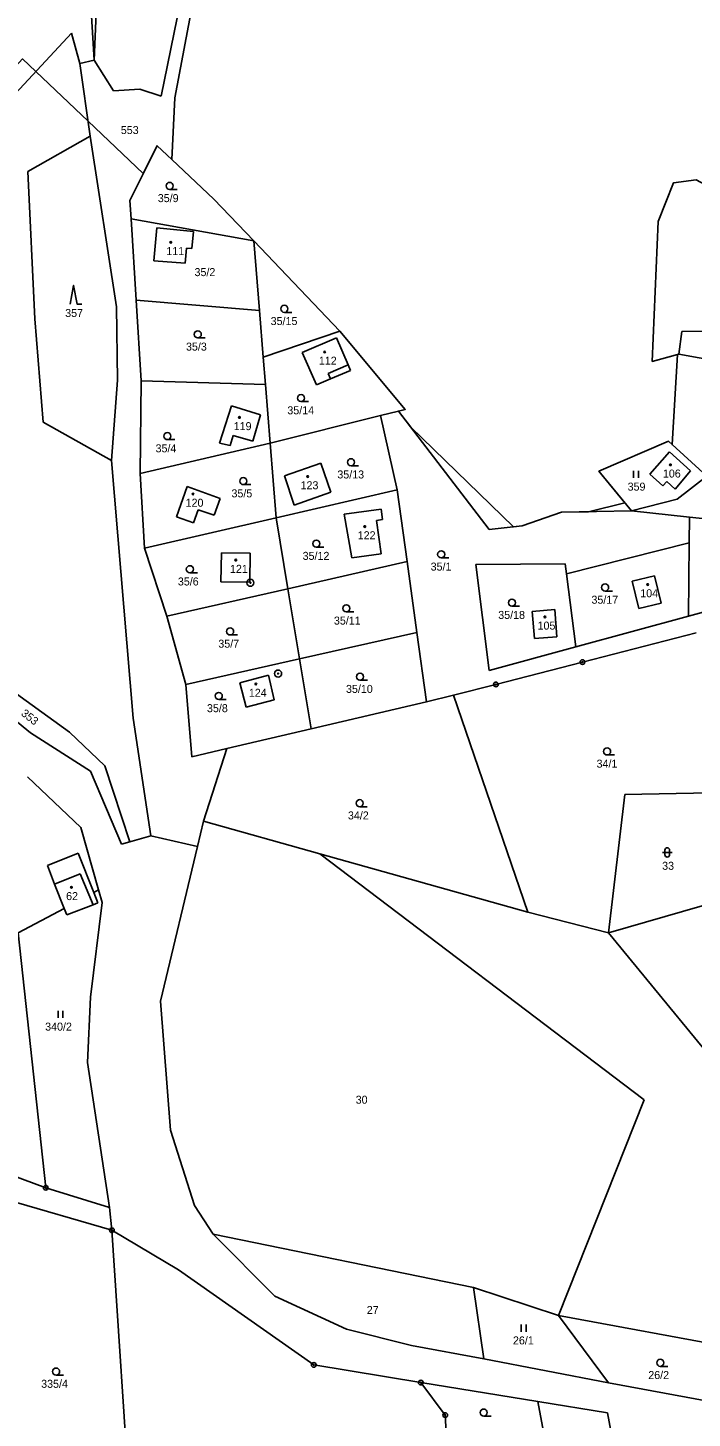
# Model space of a CAD drawing. Extents: x -547623 to -538651, y -1096714 to -1086522.
# Drawn here: x -545052.4 to -544911.1, y -1094754.3 to -1094458.9 of the extents above; entities that cross this region are included whole.
import ezdxf

# ---------------------------------------------------------------- set-up
doc = ezdxf.new("R2010")
doc.units = 0
for name, color, linetype in [('Vrstva 1', 7, 'Continuous'), ('Vrstva 25', 7, 'Continuous'), ('Vrstva 33', 7, 'Continuous'), ('Vrstva 52', 7, 'Continuous'), ('Vrstva 83', 7, 'Continuous'), ('Vrstva 86', 7, 'Continuous'), ('Vrstva 90', 7, 'Continuous'), ('Vrstva 92', 7, 'Continuous')]:
    doc.layers.add(name, color=color, linetype=linetype)

msp = doc.modelspace()

# ---------------------------------------------------------------- linework, layer by layer
at = {"layer": 'Vrstva 1'}
for points in [[(-545024.04, -1094473.43), (-545012.44, -1094416.84)], [(-545010.51, -1094417.51), (-545021.08, -1094473.77)], [(-545038.26, -1094465.79), (-545037.05, -1094437.19)], [(-545039.9, -1094438.63), (-545038.26, -1094465.79)], [(-545088.14, -1094508.48), (-545043.08, -1094460.06)], [(-545041.34, -1094466.47), (-545043.08, -1094460.06)], [(-545041.34, -1094466.47), (-545038.26, -1094465.79)], [(-545039.09, -1094481.94), (-545041.34, -1094466.47)], [(-545038.26, -1094465.79), (-545034.14, -1094472.28)], [(-545034.14, -1094472.28), (-545028.55, -1094471.94)], [(-545028.55, -1094471.94), (-545024.04, -1094473.43)], [(-545021.08, -1094473.77), (-545021.75, -1094486.9)], [(-545052.34, -1094489.42), (-545039.09, -1094481.94)], [(-545033.54, -1094518.22), (-545039.09, -1094481.94)], [(-545024.88, -1094483.96), (-545030.66, -1094495.59)], [(-545021.75, -1094486.9), (-545024.88, -1094483.96)], [(-545012.8, -1094495.33), (-545021.75, -1094486.9)], [(-545050.91, -1094520.77), (-545052.34, -1094489.42)], [(-544918.36, -1094500.06), (-544915.1, -1094491.86)], [(-544915.1, -1094491.86), (-544910.26, -1094491.22)], [(-545030.66, -1094495.59), (-545030.42, -1094499.47)], [(-545012.8, -1094495.33), (-545004.33, -1094504.2)], [(-545030.42, -1094499.47), (-545004.33, -1094504.2)], [(-545030.42, -1094499.47), (-545029.33, -1094516.75)], [(-545025.6, -1094508.41), (-545024.96, -1094501.4)], [(-545017.17, -1094502.17), (-545024.96, -1094501.4)], [(-545017.17, -1094502.17), (-545017.5, -1094505.8)], [(-544919.6, -1094529.8), (-544918.36, -1094500.06)], [(-545003.13, -1094518.99), (-545004.33, -1094504.2)], [(-545004.33, -1094504.2), (-544986.03, -1094523.36)], [(-545018.61, -1094505.71), (-545018.92, -1094508.89)], [(-545017.5, -1094505.8), (-545018.61, -1094505.71)], [(-545018.92, -1094508.89), (-545025.6, -1094508.41)], [(-545029.33, -1094516.75), (-545003.13, -1094518.99)], [(-545029.33, -1094516.75), (-545028.25, -1094533.94)], [(-545033.34, -1094533.79), (-545033.54, -1094518.22)], [(-545002.33, -1094528.86), (-545003.13, -1094518.99)], [(-545049.11, -1094542.69), (-545050.91, -1094520.77)], [(-544986.03, -1094523.36), (-545002.33, -1094528.86)], [(-544994.04, -1094527.86), (-544986.72, -1094524.81)], [(-544986.72, -1094524.81), (-544984.28, -1094530.53)], [(-544972.12, -1094539.99), (-544986.03, -1094523.36)], [(-544913.93, -1094528.27), (-544913.3, -1094523.43)], [(-544913.3, -1094523.43), (-544890.23, -1094523.16)], [(-545001.85, -1094534.72), (-545002.33, -1094528.86)], [(-544991.01, -1094534.74), (-544994.04, -1094527.86)], [(-544913.93, -1094528.27), (-544919.6, -1094529.8)], [(-544893.92, -1094531.88), (-544913.93, -1094528.27)], [(-544983.79, -1094531.69), (-544988.02, -1094533.48)], [(-544984.28, -1094530.53), (-544983.79, -1094531.69)], [(-545034.56, -1094550.84), (-545033.34, -1094533.79)], [(-545028.25, -1094533.94), (-545028.5, -1094553.63)], [(-545001.85, -1094534.72), (-545028.25, -1094533.94)], [(-545000.84, -1094547.13), (-545001.85, -1094534.72)], [(-544988.02, -1094533.48), (-544991.01, -1094534.74)], [(-545011.61, -1094547.15), (-545009.1, -1094539.2)], [(-545009.1, -1094539.2), (-545002.92, -1094541.15)], [(-544977.41, -1094541.3), (-544973.56, -1094540.35)], [(-544973.56, -1094540.35), (-544972.12, -1094539.99)], [(-544954.28, -1094565.48), (-544973.56, -1094540.35)], [(-545034.56, -1094550.84), (-545049.11, -1094542.69)], [(-545002.92, -1094541.15), (-545004.53, -1094546.76)], [(-545000.84, -1094547.13), (-544977.41, -1094541.3)], [(-544973.82, -1094557.04), (-544977.41, -1094541.3)], [(-545008.74, -1094545.55), (-545009.34, -1094547.68)], [(-545004.53, -1094546.76), (-545008.74, -1094545.55)], [(-545028.5, -1094553.63), (-545000.84, -1094547.13)], [(-545009.34, -1094547.68), (-545011.61, -1094547.15)], [(-545000.84, -1094547.13), (-544999.59, -1094563.01)], [(-544930.95, -1094553.11), (-544916.15, -1094546.76)], [(-544920.13, -1094553.71), (-544915.96, -1094549.02)], [(-544916.15, -1094546.76), (-544908.03, -1094554.19)], [(-544915.96, -1094549.02), (-544911.44, -1094553.06)], [(-545029.97, -1094605.56), (-545034.56, -1094550.84)], [(-544997.83, -1094554.09), (-544990.04, -1094551.4)], [(-544990.04, -1094551.4), (-544987.92, -1094557.55)], [(-545028.5, -1094553.63), (-545027.53, -1094569.49)], [(-544995.73, -1094560.33), (-544997.83, -1094554.09)], [(-544923.98, -1094561.54), (-544930.95, -1094553.11)], [(-544917.32, -1094556.21), (-544920.13, -1094553.71)], [(-544916.52, -1094555.32), (-544917.32, -1094556.21)], [(-544914.72, -1094556.91), (-544916.52, -1094555.32)], [(-544911.44, -1094553.06), (-544914.72, -1094556.91)], [(-544908.03, -1094554.19), (-544914.32, -1094559.05)], [(-545020.74, -1094562.78), (-545018.49, -1094556.36)], [(-545018.49, -1094556.36), (-545011.5, -1094558.94)], [(-544999.59, -1094563.01), (-544973.82, -1094557.04)], [(-544987.92, -1094557.55), (-544995.73, -1094560.33)], [(-544971.72, -1094572.31), (-544973.82, -1094557.04)], [(-545016.17, -1094561.29), (-545017.16, -1094564.06)], [(-545012.74, -1094562.43), (-545016.17, -1094561.29)], [(-545011.5, -1094558.94), (-545012.74, -1094562.43)], [(-544985.09, -1094562.25), (-544977.26, -1094561.16)], [(-544977.26, -1094561.16), (-544976.93, -1094563.4)], [(-544914.32, -1094559.05), (-544923.98, -1094561.54)], [(-545027.53, -1094569.49), (-544999.59, -1094563.01)], [(-545017.16, -1094564.06), (-545020.74, -1094562.78)], [(-544999.59, -1094563.01), (-544997.09, -1094578.07)], [(-544983.51, -1094571.49), (-544985.09, -1094562.25)], [(-544976.93, -1094563.4), (-544978.21, -1094563.59)], [(-544978.21, -1094563.59), (-544977.26, -1094570.64)], [(-544947.27, -1094564.75), (-544938.88, -1094561.84)], [(-544938.88, -1094561.84), (-544923.98, -1094561.54)], [(-544923.98, -1094561.54), (-544911.71, -1094562.87)], [(-544911.75, -1094568.34), (-544911.71, -1094562.87)], [(-544911.71, -1094562.87), (-544904.21, -1094563.69)], [(-544954.28, -1094565.48), (-544947.27, -1094564.75)], [(-545027.53, -1094569.49), (-545022.82, -1094583.9)], [(-544937.84, -1094574.92), (-544911.75, -1094568.34)], [(-544911.75, -1094568.34), (-544911.88, -1094583.9)], [(-545011.31, -1094576.6), (-545011.22, -1094570.44)], [(-545011.22, -1094570.44), (-545005.13, -1094570.53)], [(-545005.13, -1094570.53), (-545005.19, -1094576.72)], [(-544997.09, -1094578.07), (-544971.72, -1094572.31)], [(-544977.26, -1094570.64), (-544983.51, -1094571.49)], [(-544969.65, -1094587.41), (-544971.72, -1094572.31)], [(-544957.11, -1094572.95), (-544938.11, -1094572.78)], [(-544957.11, -1094572.95), (-544954.27, -1094595.49)], [(-544938.11, -1094572.78), (-544937.84, -1094574.92)], [(-544937.84, -1094574.92), (-544935.88, -1094590.46)], [(-544923.87, -1094576.46), (-544919.1, -1094575.32)], [(-544919.1, -1094575.32), (-544917.7, -1094581.15)], [(-545022.82, -1094583.9), (-544997.09, -1094578.07)], [(-545005.19, -1094576.72), (-545011.31, -1094576.6)], [(-544997.09, -1094578.07), (-544994.61, -1094593)], [(-544922.46, -1094582.3), (-544923.87, -1094576.46)], [(-544911.88, -1094583.9), (-544890.4, -1094578.03)], [(-545082.5, -1094580.41), (-545043.52, -1094608.57)], [(-544917.7, -1094581.15), (-544922.46, -1094582.3)], [(-545022.82, -1094583.9), (-545018.8, -1094598.41)], [(-544940.34, -1094582.52), (-544945.13, -1094582.91)], [(-544945.13, -1094582.91), (-544944.66, -1094588.69)], [(-544939.88, -1094588.3), (-544940.34, -1094582.52)], [(-544935.88, -1094590.46), (-544911.88, -1094583.9)], [(-544994.61, -1094593), (-544969.65, -1094587.41)], [(-544967.63, -1094602.09), (-544969.65, -1094587.41)], [(-544910.27, -1094587.44), (-544934.44, -1094593.67)], [(-544935.88, -1094590.46), (-544954.27, -1094595.49)], [(-544944.66, -1094588.69), (-544939.88, -1094588.3)], [(-545018.8, -1094598.41), (-544994.61, -1094593)], [(-544994.61, -1094593), (-544992.15, -1094607.84)], [(-544934.44, -1094593.67), (-544952.83, -1094598.42)], [(-545051.78, -1094608.68), (-545067.64, -1094595.81)], [(-545007.27, -1094598.06), (-545001.2, -1094596.43)], [(-545001.2, -1094596.43), (-544999.97, -1094601.71)], [(-545018.8, -1094598.41), (-545017.53, -1094613.78)], [(-545005.93, -1094603.24), (-545007.27, -1094598.06)], [(-544952.83, -1094598.42), (-544961.89, -1094600.67)], [(-544999.97, -1094601.71), (-545005.93, -1094603.24)], [(-544992.15, -1094607.84), (-544967.63, -1094602.09)], [(-544961.89, -1094600.67), (-544967.63, -1094602.09)], [(-544961.89, -1094600.67), (-544946.08, -1094646.81)], [(-545026.22, -1094630.55), (-545029.97, -1094605.56)], [(-545043.52, -1094608.57), (-545036, -1094615.68)], [(-545010.09, -1094612.04), (-544992.15, -1094607.84)], [(-545039.04, -1094616.85), (-545051.78, -1094608.68)], [(-545017.53, -1094613.78), (-545010.09, -1094612.04)], [(-545015.01, -1094627.49), (-545010.09, -1094612.04)], [(-545032.48, -1094632.39), (-545039.04, -1094616.85)], [(-545036, -1094615.68), (-545030.68, -1094631.86)], [(-545041.08, -1094628.84), (-545052.42, -1094618.07)], [(-544925.4, -1094621.77), (-544928.89, -1094651.22)], [(-544907.23, -1094621.44), (-544925.4, -1094621.77)], [(-545037.33, -1094642.09), (-545041.08, -1094628.84)], [(-545016.29, -1094632.83), (-545015.01, -1094627.49)], [(-544990.25, -1094634.43), (-545015.01, -1094627.49)], [(-545030.68, -1094631.86), (-545032.48, -1094632.39)], [(-545026.22, -1094630.55), (-545030.68, -1094631.86)], [(-545026.22, -1094630.55), (-545016.29, -1094632.83)], [(-545048.2, -1094636.86), (-545041.64, -1094634.27)], [(-545038.34, -1094642.63), (-545041.64, -1094634.27)], [(-545024.17, -1094665.71), (-545016.29, -1094632.83)], [(-544921.33, -1094686.68), (-544990.25, -1094634.43)], [(-544946.08, -1094646.81), (-544990.25, -1094634.43)], [(-545048.2, -1094636.86), (-545046.69, -1094640.88)], [(-545046.69, -1094640.88), (-545044.64, -1094646)], [(-545038.34, -1094642.63), (-545037.33, -1094642.09)], [(-545037.48, -1094644.83), (-545038.34, -1094642.63)], [(-545036.58, -1094644.74), (-545037.33, -1094642.09)], [(-544901.09, -1094643.21), (-544928.89, -1094651.22)], [(-545054.4, -1094651.22), (-545044.64, -1094646)], [(-545044.64, -1094646), (-545044.1, -1094647.35)], [(-545044.1, -1094647.35), (-545038.5, -1094645.22)], [(-545039.02, -1094664.88), (-545036.58, -1094644.74)], [(-545038.5, -1094645.22), (-545037.48, -1094644.83)], [(-544928.89, -1094651.22), (-544946.08, -1094646.81)], [(-545048.57, -1094705.37), (-545054.4, -1094651.22)], [(-544899.21, -1094687.32), (-544928.89, -1094651.22)], [(-545039.67, -1094678.75), (-545039.02, -1094664.88)], [(-545022, -1094693.14), (-545024.17, -1094665.71)], [(-545034.98, -1094709.55), (-545039.67, -1094678.75)], [(-544939.56, -1094732.47), (-544921.33, -1094686.68)], [(-545016.93, -1094709.11), (-545022, -1094693.14)], [(-545068.46, -1094698.03), (-545048.57, -1094705.37)], [(-545048.57, -1094705.37), (-545034.98, -1094709.55)], [(-545056.95, -1094707.87), (-545034.48, -1094714.37)], [(-545034.98, -1094709.55), (-545034.48, -1094714.37)], [(-545012.93, -1094715.23), (-545016.93, -1094709.11)], [(-545034.48, -1094714.37), (-545030.5, -1094775.42)], [(-545020.35, -1094722.79), (-545034.48, -1094714.37)], [(-544999.84, -1094728.36), (-545012.93, -1094715.23)], [(-545012.93, -1094715.23), (-544957.61, -1094726.57)], [(-544991.56, -1094742.99), (-545020.35, -1094722.79)], [(-544955.38, -1094741.68), (-544957.61, -1094726.57)], [(-544957.61, -1094726.57), (-544939.56, -1094732.47)], [(-544984.61, -1094735.39), (-544999.84, -1094728.36)], [(-544901.92, -1094739.45), (-544939.56, -1094732.47)], [(-544939.56, -1094732.47), (-544928.91, -1094746.8)], [(-544970.82, -1094738.87), (-544984.61, -1094735.39)], [(-544955.38, -1094741.68), (-544970.82, -1094738.87)], [(-544991.56, -1094742.99), (-544968.81, -1094746.74)], [(-544928.91, -1094746.8), (-544955.38, -1094741.68)], [(-544968.81, -1094746.74), (-544963.62, -1094753.66)], [(-544968.81, -1094746.74), (-544943.94, -1094750.79)], [(-544928.91, -1094746.8), (-544903.16, -1094751.53)], [(-544942.29, -1094759.48), (-544943.94, -1094750.79)], [(-544943.94, -1094750.79), (-544929.15, -1094753.2)], [(-544929.15, -1094753.2), (-544928.44, -1094756.99)], [(-544963.62, -1094753.66), (-544962.41, -1094774.13)]]:
    msp.add_lwpolyline(points, dxfattribs=at)
at = {"layer": 'Vrstva 25'}
for p, q in [((-545022.22, -1094493.24), (-545020.62, -1094493.24)), ((-544997.83, -1094519.36), (-544996.23, -1094519.36)), ((-545016.23, -1094524.79), (-545014.63, -1094524.79)), ((-544994.28, -1094538.32), (-544992.68, -1094538.32)), ((-545022.7, -1094546.4), (-545021.1, -1094546.4)), ((-544983.65, -1094551.95), (-544982.05, -1094551.95)), ((-544923.56, -1094554.54), (-544923.56, -1094553.04)), ((-544922.56, -1094554.54), (-544922.56, -1094553.04)), ((-545006.56, -1094555.97), (-545004.96, -1094555.97)), ((-544991.03, -1094569.25), (-544989.43, -1094569.25)), ((-544964.48, -1094571.53), (-544962.88, -1094571.53)), ((-545017.92, -1094574.69), (-545016.32, -1094574.69)), ((-544929.62, -1094578.57), (-544928.02, -1094578.57)), ((-544949.44, -1094581.8), (-544947.84, -1094581.8)), ((-544984.65, -1094583), (-544983.05, -1094583)), ((-545009.36, -1094587.91), (-545007.76, -1094587.91)), ((-544981.74, -1094597.52), (-544980.14, -1094597.52)), ((-545011.77, -1094601.61), (-545010.17, -1094601.61)), ((-544929.2, -1094613.4), (-544927.6, -1094613.4)), ((-544981.8, -1094624.4), (-544980.2, -1094624.4)), ((-544917.4, -1094634.1), (-544915.4, -1094634.1)), ((-544916.9, -1094634.6), (-544916.9, -1094633.6)), ((-544915.9, -1094633.6), (-544915.9, -1094634.6)), ((-545045.94, -1094669.27), (-545045.94, -1094667.77)), ((-545044.94, -1094669.27), (-545044.94, -1094667.77)), ((-544947.44, -1094735.94), (-544947.44, -1094734.44)), ((-544946.44, -1094735.94), (-544946.44, -1094734.44)), ((-544917.9, -1094743.3), (-544916.3, -1094743.3)), ((-545046.36, -1094745.16), (-545044.76, -1094745.16)), ((-544955.43, -1094753.87), (-544953.83, -1094753.87))]:
    msp.add_line(p, q, dxfattribs=at)
msp.add_lwpolyline([(-545043.36, -1094517.65), (-545042.66, -1094513.65), (-545041.86, -1094517.65), (-545040.86, -1094517.65)], dxfattribs=at)
for centre, radius in [((-545022.22, -1094492.49), 0.75), ((-545021.98, -1094504.5), 0.175), ((-544997.83, -1094518.61), 0.75), ((-545016.23, -1094524.04), 0.75), ((-544989.26, -1094527.78), 0.175), ((-544994.28, -1094537.57), 0.75), ((-545007.37, -1094541.69), 0.175), ((-545022.7, -1094545.65), 0.75), ((-544983.65, -1094551.2), 0.75), ((-544915.73, -1094551.76), 0.175), ((-545006.56, -1094555.22), 0.75), ((-544992.88, -1094554.25), 0.175), ((-545017.26, -1094557.96), 0.175), ((-544980.73, -1094564.87), 0.175), ((-544991.03, -1094568.5), 0.75), ((-544964.48, -1094570.78), 0.75), ((-545008.16, -1094572.01), 0.175), ((-545017.92, -1094573.94), 0.75), ((-544929.62, -1094577.82), 0.75), ((-544920.59, -1094577.19), 0.175), ((-544984.65, -1094582.25), 0.75), ((-544949.44, -1094581.05), 0.75), ((-544942.43, -1094584.07), 0.175), ((-545009.36, -1094587.16), 0.75), ((-544981.74, -1094596.77), 0.75), ((-545003.88, -1094598.34), 0.175), ((-545011.77, -1094600.86), 0.75), ((-544929.2, -1094612.65), 0.75), ((-544981.8, -1094623.65), 0.75), ((-545043.09, -1094641.54), 0.175), ((-545046.36, -1094744.41), 0.75), ((-544917.9, -1094742.55), 0.75), ((-544955.43, -1094753.12), 0.75)]:
    msp.add_circle(centre, radius, dxfattribs=at)
for centre, start, end in [((-544916.4, -1094633.6), 0, 180), ((-544916.4, -1094634.6), 180, 0)]:
    msp.add_arc(centre, 0.5, start, end, dxfattribs=at)
at = {"layer": 'Vrstva 33'}
for points in [[(-544984.28, -1094530.53), (-544988.51, -1094532.34)], [(-544988.51, -1094532.34), (-544988.02, -1094533.48)], [(-545046.69, -1094640.88), (-545041.22, -1094638.64)], [(-545041.22, -1094638.64), (-545038.5, -1094645.22)]]:
    msp.add_lwpolyline(points, dxfattribs=at)
at = {"layer": 'Vrstva 52'}
for points in [[(-544868.5, -1094403), (-544904, -1094488.5), (-544904.89, -1094491.71), (-544905.51, -1094493.95), (-544906.32, -1094493.35), (-544910.26, -1094491.22), (-544915.1, -1094491.86), (-544918.36, -1094500.06), (-544919.6, -1094529.8), (-544914.23, -1094528.35), (-544915.39, -1094547.46), (-544916.15, -1094546.76), (-544930.95, -1094553.11), (-544925.41, -1094559.81), (-544933.16, -1094561.72), (-544938.88, -1094561.84), (-544947.27, -1094564.75), (-544949.08, -1094564.94), (-544970.95, -1094543.75), (-544973.56, -1094540.35), (-544972.12, -1094539.99), (-544986.03, -1094523.36), (-545004.33, -1094504.2)], [(-545004.33, -1094504.2), (-545012.8, -1094495.33), (-545021.75, -1094486.9), (-545024.88, -1094483.96), (-545027.82, -1094489.88), (-545039.55, -1094478.74), (-545050.66, -1094468.2), (-545053.5, -1094465.5), (-545075, -1094489), (-545105, -1094517), (-545126, -1094530.5), (-545141, -1094553), (-545150, -1094561.5), (-545284.5, -1094516), (-545335.5, -1094487), (-545329.25, -1094469.13)]]:
    msp.add_lwpolyline(points, dxfattribs=at)
at = {"layer": 'Vrstva 83'}
for centre, radius in [((-545005.06, -1094576.82), 0.75), ((-545005.06, -1094576.82), 0.1), ((-544934.44, -1094593.67), 0.5), ((-544934.44, -1094593.67), 0.1), ((-544999.15, -1094596.1), 0.75), ((-544999.15, -1094596.1), 0.1), ((-544952.83, -1094598.42), 0.5), ((-544952.83, -1094598.42), 0.1), ((-545048.57, -1094705.37), 0.5), ((-545048.57, -1094705.37), 0.1), ((-545034.48, -1094714.37), 0.5), ((-545034.48, -1094714.37), 0.1), ((-544991.56, -1094742.99), 0.5), ((-544991.56, -1094742.99), 0.1), ((-544968.81, -1094746.74), 0.5), ((-544968.81, -1094746.74), 0.1), ((-544963.62, -1094753.66), 0.5), ((-544963.62, -1094753.66), 0.1)]:
    msp.add_circle(centre, radius, dxfattribs=at)
at = {"layer": 'Vrstva 90'}
for points in [[(-545025.6, -1094508.41), (-545024.96, -1094501.4)], [(-545017.17, -1094502.17), (-545024.96, -1094501.4)], [(-545017.17, -1094502.17), (-545017.5, -1094505.8)], [(-545018.61, -1094505.71), (-545018.92, -1094508.89)], [(-545017.5, -1094505.8), (-545018.61, -1094505.71)], [(-545018.92, -1094508.89), (-545025.6, -1094508.41)], [(-544994.04, -1094527.86), (-544986.72, -1094524.81)], [(-544986.72, -1094524.81), (-544984.28, -1094530.53)], [(-544991.01, -1094534.74), (-544994.04, -1094527.86)], [(-544984.28, -1094530.53), (-544988.51, -1094532.34)], [(-544988.02, -1094533.48), (-544991.01, -1094534.74)], [(-544988.51, -1094532.34), (-544988.02, -1094533.48)], [(-545011.61, -1094547.15), (-545009.1, -1094539.2)], [(-545009.1, -1094539.2), (-545002.92, -1094541.15)], [(-545002.92, -1094541.15), (-545004.53, -1094546.76)], [(-545008.74, -1094545.55), (-545009.34, -1094547.68)], [(-545004.53, -1094546.76), (-545008.74, -1094545.55)], [(-545009.34, -1094547.68), (-545011.61, -1094547.15)], [(-544920.13, -1094553.71), (-544915.96, -1094549.02)], [(-544915.96, -1094549.02), (-544911.44, -1094553.06)], [(-544997.83, -1094554.09), (-544990.04, -1094551.4)], [(-544990.04, -1094551.4), (-544987.92, -1094557.55)], [(-544995.73, -1094560.33), (-544997.83, -1094554.09)], [(-544917.32, -1094556.21), (-544920.13, -1094553.71)], [(-544916.52, -1094555.32), (-544917.32, -1094556.21)], [(-544914.72, -1094556.91), (-544916.52, -1094555.32)], [(-544911.44, -1094553.06), (-544914.72, -1094556.91)], [(-545020.74, -1094562.78), (-545018.49, -1094556.36)], [(-545018.49, -1094556.36), (-545011.5, -1094558.94)], [(-544987.92, -1094557.55), (-544995.73, -1094560.33)], [(-545016.17, -1094561.29), (-545017.16, -1094564.06)], [(-545012.74, -1094562.43), (-545016.17, -1094561.29)], [(-545011.5, -1094558.94), (-545012.74, -1094562.43)], [(-544985.09, -1094562.25), (-544977.26, -1094561.16)], [(-544977.26, -1094561.16), (-544976.93, -1094563.4)], [(-545017.16, -1094564.06), (-545020.74, -1094562.78)], [(-544983.51, -1094571.49), (-544985.09, -1094562.25)], [(-544976.93, -1094563.4), (-544978.21, -1094563.59)], [(-544978.21, -1094563.59), (-544977.26, -1094570.64)], [(-545011.31, -1094576.6), (-545011.22, -1094570.44)], [(-545011.22, -1094570.44), (-545005.13, -1094570.53)], [(-545005.13, -1094570.53), (-545005.19, -1094576.72)], [(-544977.26, -1094570.64), (-544983.51, -1094571.49)], [(-544923.87, -1094576.46), (-544919.1, -1094575.32)], [(-544919.1, -1094575.32), (-544917.7, -1094581.15)], [(-545005.19, -1094576.72), (-545011.31, -1094576.6)], [(-544922.46, -1094582.3), (-544923.87, -1094576.46)], [(-544917.7, -1094581.15), (-544922.46, -1094582.3)], [(-544940.34, -1094582.52), (-544945.13, -1094582.91)], [(-544945.13, -1094582.91), (-544944.66, -1094588.69)], [(-544939.88, -1094588.3), (-544940.34, -1094582.52)], [(-544944.66, -1094588.69), (-544939.88, -1094588.3)], [(-545007.27, -1094598.06), (-545001.2, -1094596.43)], [(-545001.2, -1094596.43), (-544999.97, -1094601.71)], [(-545005.93, -1094603.24), (-545007.27, -1094598.06)], [(-544999.97, -1094601.71), (-545005.93, -1094603.24)], [(-545046.69, -1094640.88), (-545041.22, -1094638.64)], [(-545046.69, -1094640.88), (-545044.64, -1094646)], [(-545041.22, -1094638.64), (-545038.5, -1094645.22)], [(-545044.64, -1094646), (-545044.1, -1094647.35)], [(-545044.1, -1094647.35), (-545038.5, -1094645.22)]]:
    msp.add_lwpolyline(points, dxfattribs=at)

# ---------------------------------------------------------------- texts
at = {"layer": 'Vrstva 86'}
for s, p in [('553', (-545032.6, -1094481.48)), ('35/9', (-545024.74, -1094495.94)), ('35/2', (-545016.93, -1094511.66)), ('357', (-545044.43, -1094520.35)), ('35/15', (-545000.74, -1094522.06)), ('35/3', (-545018.74, -1094527.49)), ('35/14', (-544997.19, -1094541.02)), ('35/4', (-545025.21, -1094549.1)), ('35/13', (-544986.56, -1094554.65)), ('35/5', (-545009.07, -1094558.67)), ('359', (-544924.84, -1094557.24)), ('35/12', (-544993.94, -1094571.95)), ('35/1', (-544966.72, -1094574.23)), ('35/6', (-545020.47, -1094577.39)), ('35/17', (-544932.53, -1094581.27)), ('35/11', (-544987.29, -1094585.7)), ('35/18', (-544952.35, -1094584.5)), ('35/7', (-545011.87, -1094590.61)), ('35/10', (-544984.72, -1094600.22)), ('35/8', (-545014.28, -1094604.31)), ('34/1', (-544931.44, -1094616.1)), ('34/2', (-544984.31, -1094627.1)), ('33', (-544917.5, -1094637.8)), ('340/2', (-545048.69, -1094671.97)), ('30', (-544982.66, -1094687.5)), ('27', (-544980.3, -1094732.18)), ('26/1', (-544949.22, -1094738.64)), ('26/2', (-544920.45, -1094746)), ('335/4', (-545049.54, -1094747.86))]:
    msp.add_text(s, height=1.7, dxfattribs=at).set_placement(p)
msp.add_text('353', height=1.7, rotation=321.8899, dxfattribs=at).set_placement((-545053.95, -1094604.85))
at = {"layer": 'Vrstva 92'}
for s, p in [('111', (-545022.93, -1094507.2)), ('112', (-544990.49, -1094530.48)), ('119', (-545008.6, -1094544.39)), ('123', (-544994.38, -1094556.95)), ('106', (-544917.34, -1094554.46)), ('120', (-545018.82, -1094560.66)), ('122', (-544982.23, -1094567.57)), ('121', (-545009.39, -1094574.71)), ('104', (-544922.15, -1094579.89)), ('105', (-544943.99, -1094586.77)), ('124', (-545005.38, -1094601.04)), ('62', (-545044.23, -1094644.24))]:
    msp.add_text(s, height=1.7, dxfattribs=at).set_placement(p)

doc.saveas('drawing.dxf')
